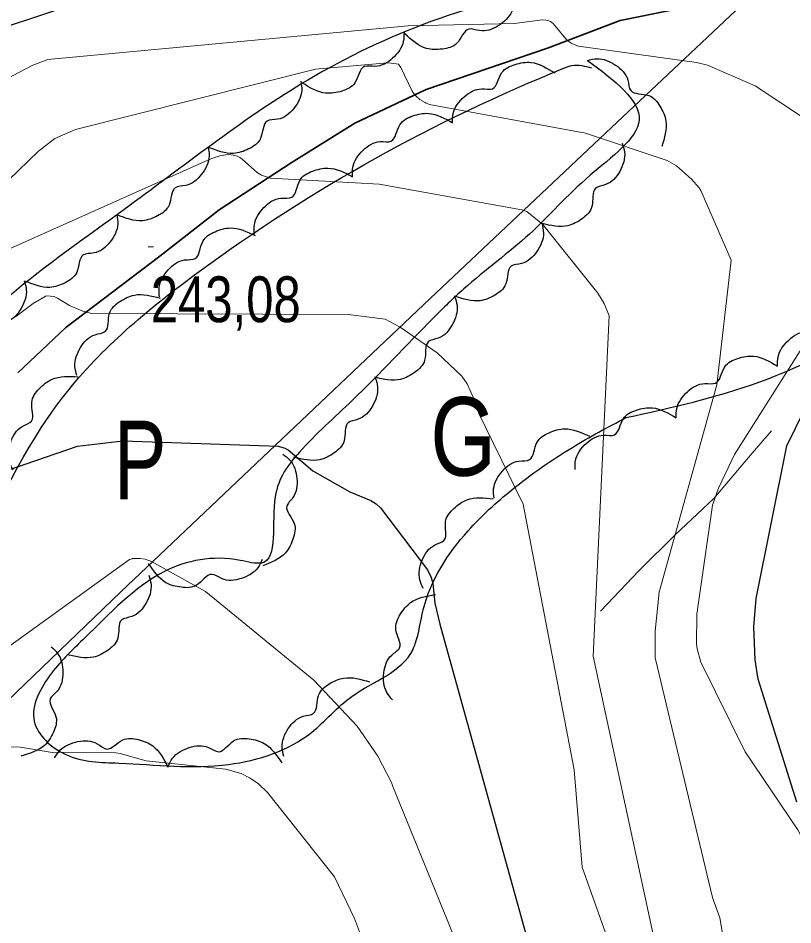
# Model space of a CAD drawing. Extents: x 483847 to 488453, y 4383581 to 4386795.
# Drawn here: x 484584.2 to 484732, y 4386098.6 to 4386271.7 of the extents above; entities that cross this region are included whole.
import ezdxf
from ezdxf.enums import TextEntityAlignment as Align

# ---------------------------------------------------------------- set-up
doc = ezdxf.new("R2010")
doc.units = 0
doc.header["$LTSCALE"] = 3.8
doc.linetypes.add('LONG_DASHED', pattern=[7.5, 6, -1.5])
for name, color, linetype, lineweight in [('15', 7, 'LONG_DASHED', 13), ('27', 7, 'Continuous', 25), ('51', 7, 'Continuous', 13), ('6', 7, 'Continuous', 35), ('7', 7, 'Continuous', 13), ('8', 7, 'Continuous', 25), ('9', 7, 'Continuous', 13)]:
    doc.layers.add(name, color=color, linetype=linetype, lineweight=lineweight)
doc.layers.add('31', color=7, linetype='Continuous')

msp = doc.modelspace()

# ---------------------------------------------------------------- linework, layer by layer
at = {"layer": '15'}
msp.add_spline([(484680.2, 4386443.03), (484640.37, 4386390.04), (484621.72, 4386370.21), (484597.41, 4386340.11), (484574.77, 4386316.88), (484524.98, 4386278.49), (484514.71, 4386257.32), (484505.87, 4386231.86), (484496.67, 4386206.49), (484499.92, 4386186.21), (484500.08, 4386180.49), (484499.62, 4386168.19)], degree=3, dxfattribs=at)
at = {"layer": '27'}
for points in [[(484746.63, 4386447.39), (484752.88, 4386432.48), (484766.34, 4386422.39), (484800.95, 4386396.9), (484802.87, 4386395.94), (484802.87, 4386394.98), (484802.39, 4386393.53), (484800.95, 4386392.57), (484761.53, 4386397.38), (484744.23, 4386402.19), (484733.18, 4386398.34), (484728.85, 4386395.46), (484725.49, 4386388.73), (484726.45, 4386381.51), (484728.85, 4386374.78), (484752.88, 4386353.14), (484761.53, 4386345.93), (484762.98, 4386343.52), (484761.05, 4386341.6), (484754.32, 4386342.08), (484742.31, 4386343.52), (484690.4, 4386345.45), (484675.02, 4386341.12), (484668.29, 4386335.35), (484663.48, 4386328.62), (484661.08, 4386320.92), (484664.93, 4386312.27), (484676.46, 4386304.09), (484704.34, 4386291.59), (484707.22, 4386288.22), (484707.7, 4386285.82), (484701.46, 4386281.49), (484697.61, 4386279.57), (484688.96, 4386277.65), (484639.45, 4386259.85), (484605.33, 4386235.81), (484575.53, 4386212.25), (484545.25, 4386166.57), (484527.47, 4386135.79), (484521.7, 4386129.06)], [(484700.18, 4386195.41), (484750.6, 4386216.22), (484776.67, 4386228), (484779.62, 4386225.05), (484778.78, 4386222.11), (484767.42, 4386211.17), (484761.53, 4386201.49), (484762.8, 4386188.87), (484767, 4386176.67), (484776.67, 4386171.2), (484788.03, 4386171.62), (484796.86, 4386188.03), (484811.16, 4386231.78), (484821.67, 4386263.34), (484838.91, 4386286.48), (484868.77, 4386322.24), (484889.8, 4386336.55), (484901.57, 4386337.81), (484912.09, 4386332.76), (484919.24, 4386332.76), (484928.07, 4386336.55), (484929.75, 4386336.55), (484935.22, 4386336.55), (484960.45, 4386328.13), (484990.73, 4386305.83), (485012.18, 4386295.73), (485037.41, 4386278.06), (485058.02, 4386260.39), (485061.38, 4386254.92), (485060.54, 4386248.19), (485059.28, 4386246.09), (485054.23, 4386246.93), (485039.93, 4386264.18), (485027.32, 4386274.7), (485013.02, 4386281.43), (485005.87, 4386280.17), (485002.5, 4386272.17), (485003.77, 4386259.55), (485026.05, 4386241.46), (485035.31, 4386235.15), (485042.88, 4386225.89), (485046.66, 4386209.06), (485049.61, 4386199.81), (485055.91, 4386190.97), (485066.85, 4386188.45), (485075.26, 4386188.87), (485091.66, 4386197.7), (485095.86, 4386206.54), (485096.29, 4386218.74), (485100.07, 4386226.31), (485108.9, 4386233.89), (485118.57, 4386233.89), (485133.71, 4386224.63)], [(484678.83, 4386274.71), (484678.4, 4386272.99), (484675.81, 4386270.22), (484672.23, 4386269.3), (484670.2, 4386269.61), (484667.91, 4386266.9), (484665.14, 4386265.78), (484662.12, 4386265.92), (484657.99, 4386268.67)], [(484657.82, 4386268.98), (484657.69, 4386267.21), (484655.64, 4386264.02), (484652.28, 4386262.48), (484650.23, 4386262.43), (484648.46, 4386259.35), (484645.93, 4386257.76), (484642.93, 4386257.36), (484638.38, 4386259.33)], [(484692.87, 4386263.62), (484694.62, 4386263.94), (484698.21, 4386262.73), (484700.54, 4386259.86), (484701.09, 4386257.88), (484704.52, 4386256.93), (484706.68, 4386254.87), (484707.8, 4386252.06), (484707.02, 4386247.17)], [(484535.83, 4386114.61), (484558.31, 4386138.04), (484593.9, 4386200.81), (484618.71, 4386223.3), (484688.48, 4386262.18), (484689.88, 4386262.65), (484693.63, 4386262.18)], [(484692.87, 4386263.62), (484702.69, 4386252.21), (484693.34, 4386241.68), (484681.75, 4386230.45), (484669.22, 4386219.99), (484663.41, 4386214.42), (484647.98, 4386198.74), (484637.86, 4386188.83), (484633.23, 4386180.3), (484630.61, 4386167.65), (484626.52, 4386168.16), (484612.08, 4386166.01), (484596.92, 4386153.39), (484590.56, 4386146.63), (484587.24, 4386137.45), (484593.28, 4386131.09), (484603.42, 4386129.45), (484624.35, 4386129.2), (484640.17, 4386135.31), (484647.89, 4386142.2), (484659.54, 4386151.17), (484659.97, 4386152.23), (484661.49, 4386158.74), (484670.06, 4386173.82), (484678.43, 4386181.64), (484689.95, 4386189.74), (484700.18, 4386195.41)], [(484667.08, 4386251.72), (484667.21, 4386253.49), (484669.29, 4386256.67), (484672.65, 4386258.19), (484674.71, 4386258.22), (484676.5, 4386261.29), (484679.04, 4386262.86), (484682.04, 4386263.24), (484686.58, 4386261.24)], [(484638.14, 4386259.67), (484638.3, 4386257.9), (484636.77, 4386254.43), (484633.7, 4386252.38), (484631.68, 4386252.01), (484630.41, 4386248.68), (484628.17, 4386246.72), (484625.27, 4386245.85), (484620.46, 4386247.08)], [(484647.97, 4386241.44), (484648.04, 4386243.21), (484650, 4386246.46), (484653.3, 4386248.11), (484655.35, 4386248.22), (484657.03, 4386251.35), (484659.51, 4386253.02), (484662.49, 4386253.51), (484667.1, 4386251.68)], [(484620.42, 4386247.14), (484620.62, 4386245.38), (484619.18, 4386241.87), (484616.16, 4386239.74), (484614.15, 4386239.32), (484612.97, 4386235.97), (484610.77, 4386233.94), (484607.9, 4386233.01), (484603.06, 4386234.12)], [(484699.47, 4386247.83), (484699.92, 4386246.12), (484698.99, 4386242.44), (484696.31, 4386239.9), (484694.38, 4386239.2), (484693.69, 4386235.71), (484691.81, 4386233.39), (484689.09, 4386232.06), (484684.15, 4386232.47)], [(484629.26, 4386230.44), (484629.26, 4386232.22), (484631.09, 4386235.54), (484634.33, 4386237.31), (484636.38, 4386237.5), (484637.93, 4386240.7), (484640.34, 4386242.46), (484643.31, 4386243.06), (484647.98, 4386241.41)], [(484603.03, 4386234.16), (484603.2, 4386232.39), (484601.68, 4386228.91), (484598.62, 4386226.85), (484596.6, 4386226.47), (484595.35, 4386223.14), (484593.12, 4386221.16), (484590.22, 4386220.29), (484585.41, 4386221.5)], [(484611.16, 4386218.45), (484611.09, 4386220.22), (484612.79, 4386223.62), (484615.95, 4386225.52), (484617.99, 4386225.79), (484619.41, 4386229.05), (484621.75, 4386230.91), (484624.68, 4386231.63), (484629.42, 4386230.18)], [(484684.16, 4386232.45), (484684.44, 4386230.69), (484683.17, 4386227.12), (484680.26, 4386224.85), (484678.27, 4386224.33), (484677.25, 4386220.93), (484675.16, 4386218.8), (484672.33, 4386217.73), (484667.45, 4386218.61)], [(484585.33, 4386221.56), (484585.73, 4386219.83), (484584.7, 4386216.18), (484581.95, 4386213.72), (484580.01, 4386213.07), (484579.22, 4386209.6), (484577.27, 4386207.34), (484574.52, 4386206.08), (484569.59, 4386206.62)], [(484595.4, 4386203.44), (484595.01, 4386205.17), (484596.07, 4386208.81), (484598.85, 4386211.25), (484600.8, 4386211.88), (484601.62, 4386215.34), (484603.59, 4386217.59), (484606.35, 4386218.82), (484611.27, 4386218.23)], [(484667.48, 4386218.55), (484667.94, 4386216.83), (484667.03, 4386213.15), (484664.36, 4386210.6), (484662.44, 4386209.89), (484661.76, 4386206.4), (484659.89, 4386204.07), (484657.18, 4386202.72), (484652.24, 4386203.11)], [(484729.11, 4386205.24), (484729.22, 4386207.01), (484731.24, 4386210.23), (484734.57, 4386211.81), (484736.62, 4386211.88), (484738.36, 4386214.98), (484740.87, 4386216.6), (484743.87, 4386217.02), (484748.44, 4386215.1)], [(484709.78, 4386195.37), (484709.89, 4386197.14), (484711.91, 4386200.35), (484715.25, 4386201.93), (484717.3, 4386202.01), (484719.04, 4386205.11), (484721.55, 4386206.72), (484724.54, 4386207.15), (484729.11, 4386205.23)], [(484583.25, 4386185.36), (484582.5, 4386186.97), (484582.75, 4386190.76), (484584.94, 4386193.73), (484586.71, 4386194.77), (484586.77, 4386198.33), (484588.21, 4386200.94), (484590.64, 4386202.74), (484595.58, 4386203.22)], [(484652.34, 4386203), (484652.77, 4386201.28), (484651.79, 4386197.61), (484649.07, 4386195.11), (484647.14, 4386194.44), (484646.39, 4386190.96), (484644.48, 4386188.67), (484641.75, 4386187.37), (484636.81, 4386187.85)], [(484690.46, 4386185.5), (484690.57, 4386187.27), (484692.59, 4386190.48), (484695.92, 4386192.06), (484697.97, 4386192.13), (484699.71, 4386195.24), (484702.22, 4386196.85), (484705.22, 4386197.28), (484709.79, 4386195.36)], [(484675.01, 4386180.03), (484674.93, 4386181.8), (484676.61, 4386185.2), (484679.76, 4386187.12), (484681.8, 4386187.41), (484683.2, 4386190.67), (484685.53, 4386192.54), (484688.46, 4386193.28), (484693.21, 4386191.85)], [(484634.68, 4386188.47), (484636.03, 4386187.32), (484637.37, 4386183.77), (484636.62, 4386180.16), (484635.44, 4386178.48), (484636.86, 4386175.22), (484636.63, 4386172.24), (484635.17, 4386169.6), (484630.88, 4386167.11)], [(484661.48, 4386162.81), (484660.83, 4386164.46), (484661.3, 4386168.23), (484663.66, 4386171.07), (484665.49, 4386172), (484665.75, 4386175.55), (484667.34, 4386178.08), (484669.87, 4386179.73), (484674.83, 4386179.92)], [(484630.75, 4386168.3), (484629.9, 4386166.74), (484626.71, 4386164.69), (484623.01, 4386164.68), (484621.13, 4386165.49), (484618.23, 4386163.42), (484615.28, 4386163.02), (484612.38, 4386163.9), (484609.06, 4386167.58)], [(484609.1, 4386165.33), (484609.53, 4386163.61), (484608.56, 4386159.94), (484605.85, 4386157.44), (484603.91, 4386156.76), (484603.18, 4386153.28), (484601.27, 4386150.98), (484598.54, 4386149.68), (484593.6, 4386150.15)], [(484655.63, 4386141.54), (484654.55, 4386142.95), (484653.98, 4386146.7), (484655.47, 4386150.08), (484656.98, 4386151.48), (484656.26, 4386154.96), (484657.1, 4386157.82), (484659.09, 4386160.11), (484663.8, 4386161.65)], [(484590.48, 4386151.68), (484591.71, 4386150.4), (484592.71, 4386146.74), (484591.62, 4386143.21), (484590.28, 4386141.66), (484591.39, 4386138.28), (484590.89, 4386135.33), (484589.18, 4386132.84), (484584.67, 4386130.77)], [(484634.88, 4386130.71), (484634.55, 4386132.45), (484635.74, 4386136.05), (484638.6, 4386138.39), (484640.57, 4386138.96), (484641.51, 4386142.39), (484643.55, 4386144.56), (484646.35, 4386145.7), (484651.26, 4386144.94)], [(484591.14, 4386130.44), (484592.16, 4386131.89), (484595.57, 4386133.56), (484599.24, 4386133.16), (484601.02, 4386132.14), (484604.13, 4386133.87), (484607.11, 4386133.93), (484609.89, 4386132.72), (484612.77, 4386128.69)], [(484612.79, 4386128.82), (484613.63, 4386130.38), (484616.83, 4386132.42), (484620.52, 4386132.44), (484622.41, 4386131.63), (484625.3, 4386133.69), (484628.26, 4386134.09), (484631.15, 4386133.21), (484634.47, 4386129.52)]]:
    msp.add_spline(points, degree=3, dxfattribs=at)
at = {"layer": '51'}
for points in [[(484698.51, 4386251.84), (484765.24, 4386314.7), (484801.51, 4386350.75), (484836.89, 4386384.83)], [(484550.34, 4386110.77), (484603.74, 4386162.15), (484662.81, 4386218.17), (484698.51, 4386251.84)], [(484695.31, 4386158.45), (484702.73, 4386166.21), (484709.55, 4386173.03), (484716.97, 4386179.97), (484724.28, 4386188.63), (484727.95, 4386192.9)]]:
    msp.add_lwpolyline(points, dxfattribs=at)
at = {"layer": '6'}
for points in [[(484685.19, 4386265.93), (484699.05, 4386271.21), (484709.17, 4386273.3)], [(484584.11, 4386203.94), (484593.25, 4386212.62), (484611.2, 4386226.27), (484622.57, 4386235.08), (484636.27, 4386244.07), (484648.45, 4386251.66), (484662.04, 4386258.08), (484685.19, 4386265.93)]]:
    msp.add_lwpolyline(points, dxfattribs=at)
msp.add_spline([(484576.61, 4386447.19), (484575.13, 4386446.53), (484575.18, 4386444.85), (484580.13, 4386440.31), (484591.1, 4386435.01), (484598.73, 4386428.86), (484602.1, 4386423.08), (484602.37, 4386415.22), (484599.42, 4386408.45), (484594.78, 4386406.63), (484585.36, 4386406.05), (484576.72, 4386406.48), (484563.21, 4386405.29), (484545.28, 4386400.82), (484534.96, 4386398.38), (484521.91, 4386395.52), (484514.17, 4386392.31), (484513.85, 4386387.73), (484523.95, 4386384.82), (484528.86, 4386384.69), (484538.58, 4386383.69), (484545.75, 4386380.25), (484548.92, 4386376.43), (484552.06, 4386367.9), (484551.7, 4386358.89), (484550.52, 4386355.02), (484543.31, 4386343.35), (484535.9, 4386336.43), (484527.04, 4386328.4), (484515.84, 4386322.97), (484502.88, 4386315.06), (484490.08, 4386303.77), (484482.61, 4386296.93), (484472.42, 4386287.91), (484462.75, 4386280.64), (484451.72, 4386270.36), (484442.91, 4386255.77), (484439.95, 4386245.25), (484434.08, 4386232.96), (484425.31, 4386219.46), (484419.84, 4386210.8), (484412.03, 4386202.36), (484398.36, 4386194.84), (484387.5, 4386192.19), (484372.49, 4386190.28), (484356.35, 4386188.98), (484338.03, 4386186.55), (484328.45, 4386185.35), (484310.94, 4386184.71), (484289, 4386182.56), (484276.75, 4386181.11), (484267.68, 4386175.87), (484262.62, 4386170.12), (484253.51, 4386158.01), (484247.07, 4386147.03), (484239.03, 4386136.69)], degree=3, dxfattribs=at)
at = {"layer": '7'}
msp.add_line((484608.98, 4386228.01), (484609.98, 4386228.01), dxfattribs=at)
at = {"layer": '8'}
for points in [[(484734.68, 4386277.71), (484725, 4386279.42), (484710.06, 4386278.7), (484705.75, 4386279.08), (484695.15, 4386281.86), (484610.7, 4386279.66), (484569.16, 4386265.84)], [(484732.81, 4386121.97), (484725.39, 4386145.48), (484724.87, 4386149.17), (484724.59, 4386155.44), (484725.02, 4386160.9), (484730.87, 4386190.03), (484734.23, 4386196.76)], [(484571.39, 4386181.7), (484595.5, 4386189.99), (484604.18, 4386190.97), (484633.86, 4386189.97), (484635.08, 4386189.57), (484635.73, 4386189.24), (484640.44, 4386185.27), (484647.48, 4386181.26), (484651.47, 4386179.61), (484652.5, 4386178.96), (484653.35, 4386178.21), (484662.32, 4386166.36), (484662.98, 4386164.9), (484663.32, 4386163.74), (484663.71, 4386159.96), (484664.69, 4386155.96), (484707.16, 4386002.76)]]:
    msp.add_lwpolyline(points, dxfattribs=at)
at = {"layer": '9'}
for points in [[(484743.41, 4386229.77), (484743.26, 4386237.09), (484742.58, 4386240.83), (484739.52, 4386249.02), (484724.83, 4386258.75), (484715.76, 4386262.73), (484713.62, 4386263.25), (484691.15, 4386266.37), (484690.27, 4386266.66), (484689.86, 4386266.84), (484689.26, 4386267.2), (484688.68, 4386267.75), (484686.29, 4386270.65), (484685.76, 4386271.08), (484685.25, 4386271.26), (484684.92, 4386271.32), (484684.21, 4386271.35), (484678.9, 4386270.69), (484658.61, 4386270.25), (484589.85, 4386263.82), (484586.95, 4386262.7), (484571.76, 4386254.77)], [(484509.56, 4386170.44), (484588.04, 4386246.3), (484591.17, 4386248.68), (484595.1, 4386250.42), (484640.91, 4386261.96), (484654.65, 4386263.13), (484655.39, 4386263.12), (484656.79, 4386262.89), (484657.23, 4386262.29), (484659.39, 4386257.72), (484659.83, 4386257.11), (484660.15, 4386256.77), (484660.86, 4386256.18), (484661.83, 4386255.56), (484662.03, 4386255.46), (484662.7, 4386255.19), (484692.45, 4386249.75), (484708.04, 4386244.53), (484709.82, 4386243.48), (484712.71, 4386240.96), (484714.13, 4386239.3), (484714.5, 4386238.77), (484720.29, 4386225.51), (484720.29, 4386225.5), (484720.29, 4386225.49), (484720.29, 4386225.48), (484717.52, 4386201.66), (484706.54, 4386162.1), (484705.74, 4386154.62), (484705.79, 4386149.54), (484716.7, 4386103.77), (484718.08, 4386099.88), (484721.26, 4386081.27)], [(484705.36, 4386096.71), (484693.9, 4386149.9), (484697.01, 4386214.83), (484696.03, 4386217.22), (484694.83, 4386219.16), (484684.29, 4386232.3), (484681.24, 4386234.78), (484680.33, 4386235.12), (484653.1, 4386239.98), (484632.36, 4386241.15), (484630.64, 4386241.73), (484629.88, 4386242.17), (484626.94, 4386244.74), (484626.5, 4386245.06), (484625.82, 4386245.4), (484625.24, 4386245.54), (484624.41, 4386245.63), (484623.83, 4386245.59), (484622.67, 4386245.41), (484620.98, 4386244.86), (484571.76, 4386222.86)], [(484747.52, 4386094.38), (484742.35, 4386099.49), (484741.33, 4386100.96), (484732.98, 4386116.71), (484722.91, 4386131.61), (484714.45, 4386148.74), (484713.76, 4386151.27), (484713.67, 4386152.17), (484713.69, 4386157.92), (484716.68, 4386178.68), (484717.85, 4386181.97), (484720.87, 4386188.38), (484741.88, 4386221.53), (484742.25, 4386222.46), (484742.79, 4386224.5), (484743.41, 4386229.77)], [(484703.44, 4386076.81), (484691.85, 4386109.58), (484690.31, 4386128.19), (484680.56, 4386178.86), (484672.13, 4386196.22), (484671.61, 4386198.02), (484669.87, 4386201.85), (484668.84, 4386203.32), (484664.16, 4386207.79), (484657.07, 4386212.66), (484654.24, 4386214.22), (484647.25, 4386215.13), (484598.24, 4386215.3), (484596.52, 4386215.72), (484594, 4386216.82), (484591.68, 4386218.22), (484591.19, 4386218.47), (484590.9, 4386218.56), (484590.35, 4386218.63), (484589.53, 4386218.66), (484589.3, 4386218.57), (484587.33, 4386217.42), (484587.29, 4386217.41), (484583.75, 4386214.7)], [(484569.71, 4386142.59), (484605.43, 4386168.31), (484605.91, 4386168.48), (484606.02, 4386168.51), (484607.49, 4386168.53), (484608.43, 4386168.38), (484609.61, 4386167.95), (484619.9, 4386162.23), (484640.59, 4386145.3), (484648.86, 4386136.5), (484652.8, 4386130.78), (484655.45, 4386125.73), (484655.71, 4386125), (484699.62, 4386017.1)], [(484582.39, 4386132.53), (484584.61, 4386132.49), (484590.67, 4386131.47), (484601.98, 4386131.52), (484603.62, 4386131.27), (484608.6, 4386129.91), (484623.83, 4386128.29), (484626.71, 4386127.47), (484628.46, 4386126.58), (484630.05, 4386125.48), (484631.77, 4386123.87), (484644.58, 4386107.73), (484648.38, 4386099.78), (484649.33, 4386097.24), (484649.57, 4386096.82), (484658.19, 4386085.4)]]:
    msp.add_lwpolyline(points, dxfattribs=at)

# ---------------------------------------------------------------- texts
at = {"layer": '31'}
for s, width, p in [('G', 0.8, (484669.1, 4386184.32)), ('P', 0.75, (484607.46, 4386179.82))]:
    msp.add_text(s, height=15, dxfattribs=dict(at, width=width)).set_placement(p, align=Align.CENTER)
at = {"layer": '7', "width": 0.8}
msp.add_text('243,08', height=8.75, dxfattribs=at).set_placement((484609.48, 4386213.64))

doc.saveas('drawing.dxf')
